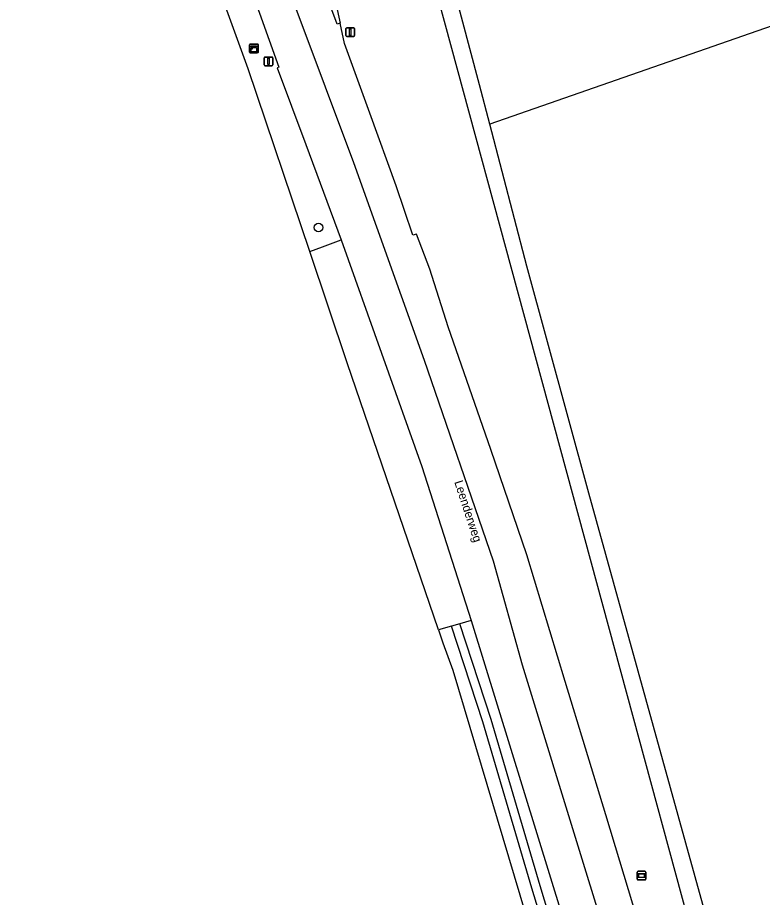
# Model space of a CAD drawing. Extents: x 162675 to 163482, y 379761 to 381227.
# Drawn here: x 162689.1 to 162774.5, y 380571.5 to 380672.3 of the extents above; entities that cross this region are included whole.
import ezdxf

# ---------------------------------------------------------------- set-up
doc = ezdxf.new("R2010")
doc.units = 0
for name, color, linetype in [('IMGEO_Berm_gesloten', 7, 'Continuous'), ('IMGEO_Boom', 7, 'Continuous'), ('IMGEO_Groenvoorziening', 7, 'Continuous'), ('IMGEO_Haag', 7, 'Continuous'), ('IMGEO_Kast', 7, 'Continuous'), ('IMGEO_Openbare_ruimte_label', 7, 'Continuous'), ('IMGEO_Reclamebord', 7, 'Continuous'), ('IMGEO_Rijbaan_lokaal_gesloten', 7, 'Continuous'), ('IMGEO_Rijbaan_regionaal_gesloten', 7, 'Continuous'), ('IMGEO_Verkeersbordpaal', 7, 'Continuous'), ('IMGEO_Waterloop', 7, 'Continuous')]:
    doc.layers.add(name, color=color, linetype=linetype)

msp = doc.modelspace()

# ---------------------------------------------------------------- linework, layer by layer
at = {"layer": 'IMGEO_Berm_gesloten'}
for points in [[(162722.59, 380645.49), (162724.04, 380646.02), (162724.98, 380646.37), (162726.18, 380646.81)], [(162738.84, 380602.55), (162737.33, 380602.13)], [(162741.09, 380603.18), (162739.8, 380602.82)]]:
    msp.add_lwpolyline(points, dxfattribs=at)
at = {"layer": 'IMGEO_Boom'}
msp.add_circle((162723.59, 380648.24), 0.489, dxfattribs=at)
at = {"layer": 'IMGEO_Groenvoorziening'}
msp.add_lwpolyline([(162787.52, 380726.82), (162790.41, 380715.6), (162793.16, 380704.88), (162801.19, 380682.16), (162797.79, 380681.08), (162798.32, 380679.38), (162783.25, 380674.01), (162743.23, 380660.08)], dxfattribs=at)
at = {"layer": 'IMGEO_Haag'}
for points in [[(162739.8, 380602.82), (162738.84, 380602.55)], [(162739.8, 380602.82), (162738.84, 380602.55)], [(162833.28, 380258.46), (162775.95, 380472.81), (162761.49, 380525.66), (162756.47, 380544.53), (162753.07, 380555.96), (162748.05, 380572.5), (162742.44, 380591.57), (162738.84, 380602.55)], [(162834.27, 380258.61), (162776.92, 380473.04), (162762.45, 380525.92), (162757.44, 380544.8), (162754.02, 380556.25), (162749.01, 380572.79), (162743.39, 380591.86), (162739.8, 380602.82)]]:
    msp.add_lwpolyline(points, dxfattribs=at)
at = {"layer": 'IMGEO_Kast'}
for p, q in [((162715.69, 380668.32), (162715.69, 380669.17)), ((162715.69, 380669.17), (162715.69, 380668.32)), ((162715.77, 380669.25), (162716.61, 380669.25)), ((162716.61, 380669.25), (162715.77, 380669.25)), ((162716.69, 380669.18), (162716.69, 380668.33)), ((162716.69, 380668.33), (162716.69, 380669.18)), ((162716.62, 380668.25), (162715.78, 380668.25)), ((162715.78, 380668.25), (162716.62, 380668.25))]:
    msp.add_line(p, q, dxfattribs=at)
for points in [[(162715.89, 380669.04), (162716.49, 380669.04), (162716.49, 380668.95), (162715.89, 380668.95), (162715.89, 380669.04)], [(162715.89, 380668.87), (162716.49, 380668.87), (162716.49, 380668.38), (162715.89, 380668.38), (162715.89, 380668.87)]]:
    msp.add_lwpolyline(points, dxfattribs=at)
msp.add_circle((162715.97, 380668.71), 0.0377, dxfattribs=at)
for centre, start, end in [((162715.77, 380669.17), 92.4484, 184.2845), ((162715.77, 380669.17), 92.4484, 184.2845), ((162716.62, 380669.17), 2.4484, 94.2845), ((162716.62, 380669.17), 2.4484, 94.2845), ((162715.77, 380668.33), 182.4484, 274.2845), ((162715.77, 380668.33), 182.4484, 274.2845), ((162716.62, 380668.33), 272.4484, 4.2845), ((162716.62, 380668.33), 272.4484, 4.2845)]:
    msp.add_arc(centre, 0.0779, start, end, dxfattribs=at)
at = {"layer": 'IMGEO_Reclamebord'}
for p, q in [((162760.12, 380573.55), (162760.12, 380574.35)), ((162760.12, 380574.35), (162760.12, 380573.55)), ((162760.22, 380574.45), (162761.01, 380574.45)), ((162761.01, 380574.45), (162760.22, 380574.45)), ((162761.11, 380574.35), (162761.11, 380573.55)), ((162761.11, 380573.55), (162761.11, 380574.35)), ((162761.01, 380573.45), (162760.22, 380573.45)), ((162760.22, 380573.45), (162761.01, 380573.45))]:
    msp.add_line(p, q, dxfattribs=at)
for points in [[(162760.22, 380574.18), (162761.01, 380574.18), (162761.01, 380573.72), (162760.22, 380573.72), (162760.22, 380574.18)], [(162760.28, 380574.12), (162760.28, 380573.78), (162760.94, 380573.78), (162760.94, 380574.12), (162760.28, 380574.12)]]:
    msp.add_lwpolyline(points, dxfattribs=at)
for centre, start, end in [((162760.22, 380574.35), 90, 180), ((162760.22, 380574.35), 90, 180), ((162761.01, 380574.35), 0, 90), ((162761.01, 380574.35), 360, 90), ((162760.22, 380573.55), 180, 270), ((162760.22, 380573.55), 180, 270), ((162761.01, 380573.55), 270, 0), ((162761.01, 380573.55), 270, 0)]:
    msp.add_arc(centre, 0.1, start, end, dxfattribs=at)
at = {"layer": 'IMGEO_Rijbaan_lokaal_gesloten'}
msp.add_lwpolyline([(162722.77, 380686.55), (162723.45, 380683.64), (162726.07, 380671.66)], dxfattribs=at)
at = {"layer": 'IMGEO_Rijbaan_regionaal_gesloten'}
for points in [[(162722.59, 380645.49), (162715.54, 380666.42), (162711.71, 380676.95), (162704.79, 380695.48), (162702.59, 380701.36), (162698.52, 380712.2), (162697.12, 380715.92), (162696.26, 380718.23), (162689.11, 380737.38)], [(162843.14, 380247.81), (162835.6, 380276.1), (162826.23, 380311.17), (162807.86, 380379.44), (162801.46, 380402.48), (162795.45, 380425.78), (162788.92, 380449.59), (162779.6, 380483.79), (162773.68, 380505.98), (162767.16, 380529.98), (162758.34, 380561.08), (162753.96, 380575.32), (162746.99, 380598.08), (162743.65, 380609.98), (162735.76, 380632.97), (162727.66, 380655.65), (162721.15, 380672.97), (162715.24, 380688.66), (162710.25, 380704.14), (162703.71, 380727.9)], [(162726.07, 380671.66), (162725.75, 380671.55), (162718.92, 380689.84), (162708.24, 380727.68)], [(162699.2, 380726.57), (162700.33, 380722.66), (162701.79, 380717.66), (162702.9, 380713.83), (162703.13, 380713.06), (162705.1, 380706.32), (162707.26, 380699.61), (162719.05, 380666.59), (162718.87, 380666.52), (162722.14, 380657.75), (162726.18, 380646.81)], [(162760.22, 380568.65), (162756.51, 380580.9), (162751.88, 380596.19), (162747.48, 380610.72), (162743.33, 380622.78), (162738.46, 380636.84), (162736.37, 380643.45), (162734.83, 380647.46), (162734.4, 380647.34), (162732.49, 380652.99), (162729.47, 380661.32), (162726.58, 380669.32), (162726.07, 380671.66)], [(162726.18, 380646.81), (162735.43, 380620.82), (162741.09, 380603.18)], [(162737.33, 380602.13), (162726.89, 380632.73), (162722.59, 380645.49)], [(162741.09, 380603.18), (162751.61, 380569.11), (162767.37, 380512.8), (162775.32, 380483.08), (162791.82, 380421.83), (162801.02, 380387.8), (162816.39, 380330.35), (162829.67, 380281.14), (162837.11, 380253.58), (162838.74, 380247.37)], [(162737.33, 380602.13), (162737.83, 380600.63), (162739, 380597.5), (162757.61, 380535.1), (162769.66, 380489.54), (162783.2, 380439.1), (162797.9, 380384.66), (162817.04, 380314.25), (162824.68, 380286.95), (162831.58, 380259.82), (162835.05, 380247)]]:
    msp.add_lwpolyline(points, dxfattribs=at)
at = {"layer": 'IMGEO_Verkeersbordpaal'}
for p, q in [((162726.74, 380670.22), (162726.74, 380671.02)), ((162726.74, 380671.02), (162726.74, 380670.22)), ((162726.84, 380671.12), (162727.63, 380671.12)), ((162727.63, 380671.12), (162726.84, 380671.12)), ((162727.73, 380671.02), (162727.73, 380670.22)), ((162727.73, 380670.22), (162727.73, 380671.02)), ((162727.63, 380670.12), (162726.84, 380670.12)), ((162726.84, 380670.12), (162727.63, 380670.12)), ((162717.36, 380666.87), (162717.36, 380667.67)), ((162717.36, 380667.67), (162717.36, 380666.87)), ((162717.46, 380667.77), (162718.25, 380667.77)), ((162718.25, 380667.77), (162717.46, 380667.77)), ((162718.35, 380667.67), (162718.35, 380666.87)), ((162718.35, 380666.87), (162718.35, 380667.67)), ((162718.25, 380666.77), (162717.46, 380666.77)), ((162717.46, 380666.77), (162718.25, 380666.77))]:
    msp.add_line(p, q, dxfattribs=at)
for points in [[(162727.16, 380671), (162727.31, 380671), (162727.31, 380670.25), (162727.16, 380670.25), (162727.16, 380671)], [(162717.78, 380667.65), (162717.93, 380667.65), (162717.93, 380666.9), (162717.78, 380666.9), (162717.78, 380667.65)]]:
    msp.add_lwpolyline(points, dxfattribs=at)
for centre, start, end in [((162726.84, 380671.02), 90, 180), ((162726.84, 380671.02), 90, 180), ((162727.63, 380671.02), 0, 90), ((162727.63, 380671.02), 360, 90), ((162726.84, 380670.22), 180, 270), ((162726.84, 380670.22), 180, 270), ((162727.63, 380670.22), 270, 0), ((162727.63, 380670.22), 270, 0), ((162717.46, 380667.67), 90, 180), ((162717.46, 380667.67), 90, 180), ((162718.25, 380667.67), 0, 90), ((162718.25, 380667.67), 360, 90), ((162717.46, 380666.87), 180, 270), ((162717.46, 380666.87), 180, 270), ((162718.25, 380666.87), 270, 0), ((162718.25, 380666.87), 270, 0)]:
    msp.add_arc(centre, 0.1, start, end, dxfattribs=at)
at = {"layer": 'IMGEO_Waterloop'}
for points in [[(162743.23, 380660.08), (162742.06, 380664.58), (162733.81, 380695.64), (162732.02, 380702.81), (162730.69, 380708), (162728.75, 380707.45), (162731.79, 380694.84), (162732.55, 380692.05)], [(162732.55, 380692.05), (162772.78, 380543.61)], [(162810.28, 380415.59), (162808.83, 380421.22), (162793.32, 380477.02), (162783.54, 380512.22), (162781.76, 380518.45), (162767.63, 380570.63), (162754.58, 380617.79), (162747.47, 380643.78), (162743.23, 380660.08)]]:
    msp.add_lwpolyline(points, dxfattribs=at)

# ---------------------------------------------------------------- texts
at = {"layer": 'IMGEO_Openbare_ruimte_label'}
msp.add_text('Leenderweg', height=1, rotation=288.0546, dxfattribs=at).set_placement((162739.14, 380619.06))

doc.saveas('drawing.dxf')
